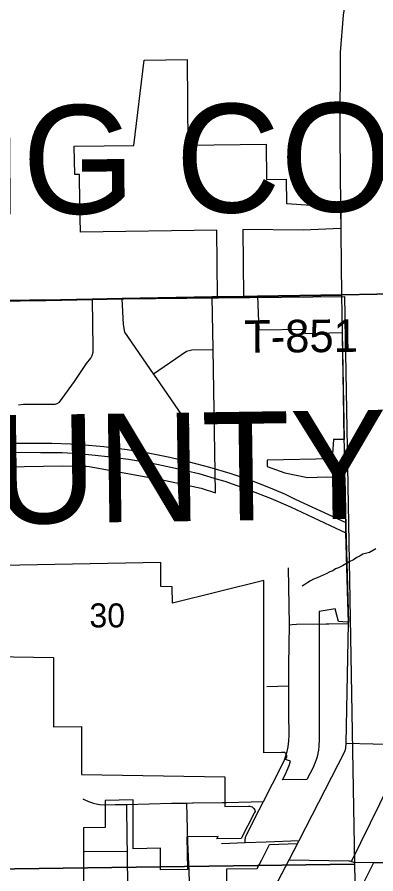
# Model space of a CAD drawing. Extents: x 0 to 34, y 0 to 22.
# Drawn here: x 5.792 to 6.418, y 18.256 to 19.751 of the extents above; entities that cross this region are included whole.
import ezdxf

# ---------------------------------------------------------------- set-up
doc = ezdxf.new("R2010")
doc.units = 0
for name, color, linetype in [('GM_X_Corporation', 7, 'Continuous'), ('GM_X_County_Text', 7, 'Continuous'), ('GM_X_Minor_River', 7, 'Continuous'), ('GM_X_Rail_Line', 7, 'Continuous'), ('GM_X_Section', 7, 'Continuous'), ('GM_X_Section_Text', 7, 'Continuous'), ('GM_X_State_Route', 7, 'Continuous'), ('GM_X_Township', 7, 'Continuous'), ('GM_X_Township_Road', 7, 'Continuous'), ('GM_X_Township_Road_Text', 7, 'Continuous'), ('GM_X_US_Route', 7, 'Continuous'), ('SH_Cut_Line', 7, 'Continuous')]:
    doc.layers.add(name, color=color, linetype=linetype)

msp = doc.modelspace()

# ---------------------------------------------------------------- linework, layer by layer
at = {"layer": 'GM_X_Corporation'}
for points in [[(5.5369, 18.9625), (5.8711, 18.9684), (5.9175, 18.9668), (6.0427, 18.9443), (6.1131, 18.9291), (6.1379, 18.9213), (6.1339, 19.1714), (6.1325, 19.2626), (6.1415, 19.2628), (6.1404, 19.3794), (5.9023, 19.3755), (5.9015, 19.4259), (5.9008, 19.4763), (5.8924, 19.4761), (5.8917, 19.5254), (5.9438, 19.526), (5.9958, 19.5266), (6.0138, 19.6759), (6.0512, 19.6762), (6.0886, 19.6766), (6.0897, 19.5276), (6.2263, 19.5291), (6.2269, 19.4675), (6.2611, 19.4679), (6.2617, 19.4259), (6.3566, 19.4194), (6.357, 19.3823), (6.2911, 19.379), (6.1858, 19.3802), (6.1868, 19.2635), (6.2112, 19.2639), (6.2135, 19.2052), (6.2936, 19.2064), (6.2938, 19.1992), (6.3593, 19.2009), (6.3626, 19.014), (6.3439, 19.0139), (6.3416, 18.9806), (6.228, 18.9782), (6.2283, 18.9667), (6.2592, 18.9558), (6.2985, 18.9478), (6.3322, 18.9489), (6.3638, 18.9473), (6.3653, 18.8609), (6.37, 18.6954), (6.3678, 18.6955), (6.3527, 18.6967), (6.3471, 18.7189), (6.3191, 18.714), (6.3191, 18.4916), (6.3186, 18.4789), (6.3178, 18.4723), (6.3168, 18.4671), (6.3158, 18.4628), (6.3147, 18.4589), (6.3136, 18.4552), (6.312, 18.4509), (6.3104, 18.4469), (6.3088, 18.4432), (6.2975, 18.4211), (6.2549, 18.4203), (6.2602, 18.4305), (6.2634, 18.4374), (6.2668, 18.4457), (6.2692, 18.453), (6.2584, 18.4565), (6.2605, 18.4577), (6.2619, 18.4591), (6.2624, 18.4603), (6.2624, 18.4624), (6.2622, 18.4643), (6.2612, 18.4659), (6.2585, 18.4679), (6.2559, 18.4683), (6.2533, 18.4684), (6.2225, 18.4678), (6.2225, 18.7682), (6.0632, 18.7285), (6.0622, 18.7572), (6.0427, 18.7576), (6.0427, 18.7995), (5.642, 18.792)], [(5.6453, 18.6376), (5.8557, 18.6339), (5.8557, 18.5127), (5.9042, 18.5135), (5.9042, 18.43), (6.1545, 18.4257), (6.1545, 18.3738), (6.1954, 18.3745), (6.1978, 18.3744), (6.1996, 18.3741), (6.2018, 18.3731), (6.2038, 18.3715), (6.205, 18.3703), (6.2059, 18.369), (6.2065, 18.368), (6.2069, 18.367), (6.2071, 18.3661), (6.207, 18.3652), (6.2064, 18.3636), (6.2055, 18.3621), (6.1831, 18.3183), (6.1405, 18.3175), (6.1426, 18.3217), (6.0879, 18.3209), (6.0894, 18.264), (6.0421, 18.2632), (6.0421, 18.301), (5.9947, 18.3002), (5.9947, 18.3854), (5.9455, 18.3846), (5.9455, 18.3372), (5.908, 18.3366), (5.908, 18.2608), (5.908, 18.2229)], [(6.158, 18.1894), (6.158, 18.2652), (6.2106, 18.2661), (6.219, 18.2812), (6.2325, 18.3078), (6.2809, 18.3093), (6.2664, 18.2814), (6.2346, 18.2202)]]:
    msp.add_lwpolyline(points, dxfattribs=at)
at = {"layer": 'GM_X_Minor_River'}
for points in [[(6.4179, 18.8232), (6.4067, 18.8172), (6.395, 18.8139), (6.3902, 18.8112), (6.3849, 18.8084), (6.3786, 18.8041), (6.3714, 18.8005), (6.3595, 18.7938), (6.3527, 18.7902), (6.3475, 18.7886), (6.3426, 18.785), (6.3373, 18.783), (6.3314, 18.7795), (6.3205, 18.775), (6.3156, 18.7727), (6.3092, 18.7702)], [(6.3092, 18.7702), (6.304, 18.7675), (6.2991, 18.7647), (6.2942, 18.7612), (6.289, 18.7584)]]:
    msp.add_lwpolyline(points, dxfattribs=at)
at = {"layer": 'GM_X_Rail_Line'}
msp.add_lwpolyline([(5.5102, 20.2613), (5.523, 19.2739), (5.5231, 19.2652), (5.5475, 19.2638), (5.6176, 19.2598), (5.6417, 19.2587), (5.7517, 19.2562), (5.8416, 19.2572), (5.9232, 19.2589), (5.975, 19.26), (6.1325, 19.2626), (6.1415, 19.2628), (6.1868, 19.2635), (6.2112, 19.2639), (6.3582, 19.2663), (6.8468, 19.2759), (7.2763, 19.2784), (7.3458, 19.2789), (7.3701, 17.9909), (7.3831, 17.2974), (7.46, 17.2982), (7.4754, 17.3006), (8.2882, 17.3064)], dxfattribs=at)
at = {"layer": 'GM_X_Section'}
for points in [[(6.3629, 19.2637), (6.3807, 18.2734), (5.5332, 18.2617), (5.5239, 19.2616), (5.6481, 19.256)], [(5.5332, 18.2617), (6.3807, 18.2734), (6.4001, 17.2736), (5.5401, 17.2602)]]:
    msp.add_lwpolyline(points, close=True, dxfattribs=at)
at = {"layer": 'GM_X_State_Route'}
msp.add_line((6.3692, 18.731), (6.3657, 18.8512), dxfattribs=at)
for points in [[(6.2666, 18.2808), (6.2841, 18.3145), (6.3639, 18.4698), (6.3653, 18.4756), (6.366, 18.4844), (6.3703, 18.6931), (6.3702, 18.6949), (6.3692, 18.731)], [(6.0924, 18.0198), (6.1113, 18.0463), (6.151, 18.1019), (6.2348, 18.2196), (6.2666, 18.2808)]]:
    msp.add_lwpolyline(points, dxfattribs=at)
at = {"layer": 'GM_X_Township'}
msp.add_lwpolyline([(4.4968, 19.2531), (4.9931, 19.2605), (5.2149, 19.2625), (5.5231, 19.2652), (5.5475, 19.2638), (5.6176, 19.2598), (5.6417, 19.2587), (5.7517, 19.2562), (5.8416, 19.2572), (5.9232, 19.2589), (5.975, 19.26), (6.1325, 19.2626), (6.1415, 19.2628), (6.1868, 19.2635), (6.2112, 19.2639), (6.3582, 19.2663), (6.8468, 19.2759)], dxfattribs=at)
at = {"layer": 'GM_X_Township_Road'}
for p, q in [((6.1467, 19.2623), (6.187, 19.263)), ((6.187, 19.263), (6.2073, 19.2633)), ((5.9234, 19.2583), (5.9752, 19.2595)), ((6.0922, 19.0387), (6.0356, 19.1204)), ((6.2673, 18.691), (6.2653, 18.79)), ((6.3356, 18.6926), (6.3703, 18.6931)), ((6.2274, 18.5833), (6.2661, 18.5847)), ((6.0901, 18.3119), (6.0878, 18.38)), ((5.9093, 18.2955), (5.9844, 18.2959))]:
    msp.add_line(p, q, dxfattribs=at)
for points in [[(5.5233, 19.2646), (5.5477, 19.2632), (5.6178, 19.2593), (5.6419, 19.2582), (5.7519, 19.2556), (5.8418, 19.2566), (5.9234, 19.2583)], [(5.9752, 19.2595), (6.1327, 19.2621), (6.1367, 19.2622)], [(6.1367, 19.2622), (6.1417, 19.2622), (6.1467, 19.2623)], [(6.2073, 19.2633), (6.2114, 19.2634), (6.3584, 19.2658)], [(5.7942, 19.0744), (5.8034, 19.0759), (5.8477, 19.0759), (5.8547, 19.0756), (5.8585, 19.0757), (5.862, 19.0767), (5.8657, 19.079), (5.892, 19.1154), (5.9133, 19.1468), (5.9206, 19.156), (5.9231, 19.1605), (5.9248, 19.1664), (5.9248, 19.174), (5.9234, 19.2583)], [(6.0356, 19.1204), (6.0299, 19.1286), (5.9797, 19.2013), (5.9776, 19.2146), (5.9752, 19.2595)], [(6.0299, 19.1286), (6.0876, 19.1684), (6.0969, 19.1704), (6.134, 19.1709)], [(6.2616, 18.4644), (6.2632, 18.4701), (6.2648, 18.4781), (6.2659, 18.4887), (6.2665, 18.4978), (6.2668, 18.5088), (6.2661, 18.5255), (6.2661, 18.5847), (6.2662, 18.6207), (6.2673, 18.691), (6.2719, 18.6915), (6.2792, 18.6918), (6.3309, 18.6925), (6.3356, 18.6926)], [(6.366, 18.4844), (6.4133, 18.4832), (6.4666, 18.4823), (6.5037, 18.4816), (6.5314, 18.4817), (6.5323, 18.4816), (6.5334, 18.481), (6.5346, 18.4798), (6.5353, 18.4787), (6.536, 18.4776)], [(6.3753, 18.2781), (6.4247, 18.3787), (6.4629, 18.4567), (6.465, 18.4622), (6.4657, 18.4644), (6.4663, 18.4666), (6.4666, 18.4692), (6.4668, 18.4715), (6.4666, 18.4823)], [(6.1899, 18.3109), (6.1901, 18.3169), (6.1903, 18.3186), (6.1905, 18.3202), (6.1914, 18.3227), (6.1927, 18.3255), (6.2144, 18.3684), (6.2218, 18.3828), (6.2534, 18.4441), (6.2585, 18.4552), (6.261, 18.4625), (6.2616, 18.4644)], [(5.9067, 18.3872), (5.9163, 18.3825), (5.9234, 18.3801), (5.9245, 18.3799)], [(5.9245, 18.3799), (5.93, 18.3785), (5.9357, 18.3775), (5.9436, 18.3768), (5.9633, 18.3772), (5.9834, 18.3776)], [(5.9834, 18.3776), (6.0613, 18.3795), (6.0878, 18.38), (6.098, 18.3801)], [(6.098, 18.3801), (6.099, 18.3801), (6.1498, 18.381)], [(6.1498, 18.381), (6.157, 18.3811), (6.2218, 18.3828)], [(5.9842, 18.3163), (5.9841, 18.3173), (5.9834, 18.3776)], [(5.9855, 18.216), (5.9853, 18.2269), (5.9844, 18.2959), (5.9842, 18.3163)], [(6.095, 18.1659), (6.0919, 18.2613), (6.0901, 18.3119)], [(6.1487, 18.3096), (6.1899, 18.3109), (6.2266, 18.3121), (6.2841, 18.3145)], [(6.2644, 18.0151), (6.2626, 18.0665), (6.2625, 18.0729), (6.2627, 18.0743), (6.263, 18.0754), (6.2638, 18.0774), (6.2649, 18.0794), (6.2661, 18.0813), (6.272, 18.0894), (6.3024, 18.1331), (6.3062, 18.1389), (6.3094, 18.1431), (6.3136, 18.1471), (6.3184, 18.1512), (6.3244, 18.1563), (6.3371, 18.1667), (6.3595, 18.1838), (6.3655, 18.1888), (6.3706, 18.194), (6.3733, 18.1975), (6.3752, 18.2007), (6.3789, 18.2076), (6.3954, 18.2378), (6.4145, 18.2763)], [(6.2666, 18.2808), (6.3706, 18.2791), (6.3726, 18.279), (6.3753, 18.2781), (6.3774, 18.2772), (6.3788, 18.2768), (6.3801, 18.2766), (6.4145, 18.2763), (6.4372, 18.2761), (6.4424, 18.2762), (6.4447, 18.2763), (6.4463, 18.2766), (6.4475, 18.2771), (6.4486, 18.2777), (6.4504, 18.2789)]]:
    msp.add_lwpolyline(points, dxfattribs=at)
at = {"layer": 'GM_X_US_Route'}
for p, q in [((6.3584, 19.2658), (6.3573, 19.3748)), ((6.3614, 19.0927), (6.3597, 19.1943)), ((6.3384, 18.8641), (6.3657, 18.8512))]:
    msp.add_line(p, q, dxfattribs=at)
for points in [[(6.3555, 19.5447), (6.3555, 19.5527), (6.3562, 19.6891), (6.3615, 19.754), (6.3734, 19.8292), (6.3877, 19.8918), (6.3999, 19.9377), (6.4174, 19.9914), (6.436, 20.0494), (6.4436, 20.0706), (6.5033, 20.268)], [(6.3569, 19.4148), (6.3568, 19.4188), (6.3555, 19.5447)], [(6.3573, 19.3748), (6.3572, 19.3818), (6.3569, 19.4148)], [(6.3597, 19.1943), (6.3595, 19.2004), (6.3584, 19.2658)], [(6.363, 19.0013), (6.3628, 19.0135), (6.3614, 19.0927)], [(5.2768, 19.0077), (5.5254, 19.0069), (5.7584, 19.0078), (5.8135, 19.0078), (5.8525, 19.0076), (5.8859, 19.0065), (5.9166, 19.0043), (5.9433, 19.0017), (5.9837, 18.9968), (6.0208, 18.9909), (6.0585, 18.983), (6.0923, 18.9751), (6.1278, 18.9659), (6.1632, 18.9554), (6.1977, 18.9436), (6.2308, 18.9308), (6.2585, 18.919), (6.2769, 18.9102), (6.3654, 18.8692)], [(6.3641, 18.9406), (6.364, 18.9467), (6.363, 19.0013)], [(5.5256, 18.9914), (5.783, 18.992), (5.833, 18.9916), (5.8707, 18.9911), (5.8986, 18.9896), (5.9282, 18.987), (5.9499, 18.9843), (5.9863, 18.9795), (6.0276, 18.9727), (6.0684, 18.9642), (6.1092, 18.9545), (6.1436, 18.9442)], [(6.1436, 18.9442), (6.1541, 18.9411), (6.196, 18.9262), (6.2353, 18.9109), (6.269, 18.8966), (6.3384, 18.8641)], [(6.3657, 18.8512), (6.3654, 18.8692), (6.3641, 18.9406)]]:
    msp.add_lwpolyline(points, dxfattribs=at)
at = {"layer": 'SH_Cut_Line'}
for points in [[(4.4968, 19.2531), (4.9931, 19.2605), (5.2149, 19.2625), (5.5231, 19.2652), (5.5475, 19.2638), (5.6176, 19.2598), (5.6417, 19.2587), (5.7517, 19.2562), (5.8416, 19.2572), (5.9232, 19.2589), (5.975, 19.26), (6.1325, 19.2626), (6.1415, 19.2628), (6.1868, 19.2635), (6.2112, 19.2639), (6.3582, 19.2663), (6.8468, 19.2759)], [(6.8468, 19.2759), (6.3582, 19.2663), (6.2112, 19.2639), (6.1868, 19.2635), (6.1415, 19.2628), (6.1325, 19.2626), (5.975, 19.26), (5.9232, 19.2589), (5.8416, 19.2572), (5.7517, 19.2562), (5.6417, 19.2587), (5.6176, 19.2598), (5.5475, 19.2638), (5.5231, 19.2652), (5.2149, 19.2625), (4.9931, 19.2605), (4.4968, 19.2531)]]:
    msp.add_lwpolyline(points, dxfattribs=at)

# ---------------------------------------------------------------- texts
at = {"layer": 'GM_X_County_Text'}
for s, rotation, p in [('MAHONING COUNTY', 0.475, (4.6057, 19.3971)), ('COLUMBIANA COUNTY', 0.8253, (3.6247, 18.8361))]:
    msp.add_text(s, height=0.189394, rotation=rotation, dxfattribs=at).set_placement(p)
at = {"layer": 'GM_X_Section_Text'}
msp.add_text('30', height=0.04186, rotation=0, dxfattribs=at).set_placement((5.9181, 18.6863))
at = {"layer": 'GM_X_Township_Road_Text'}
msp.add_text('T-851', height=0.05682, rotation=0.5609, dxfattribs=at).set_placement((6.1882, 19.1651))

doc.saveas('drawing.dxf')
